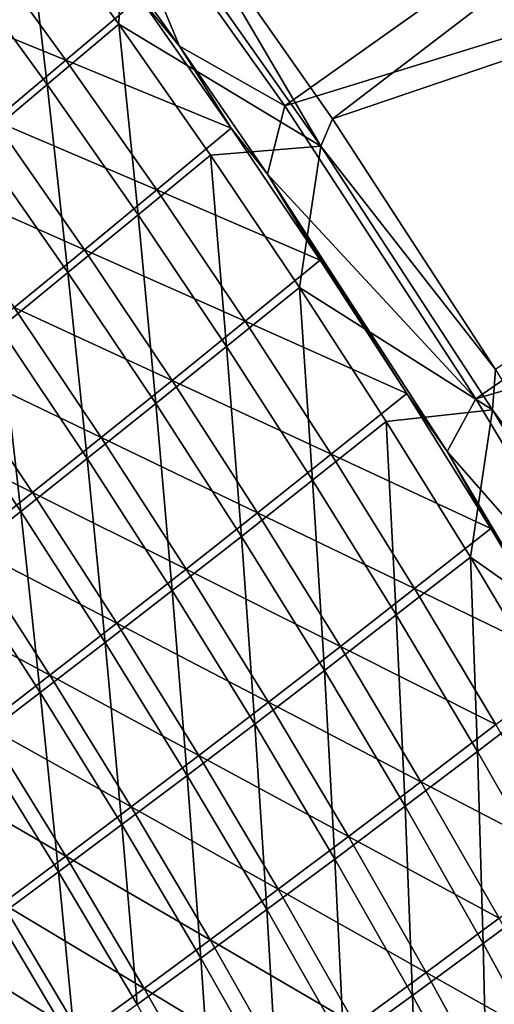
# Model space of a CAD drawing. Header units: metres. Extents: x 0 to 1400, y -1400 to 0.
# Tile 322 of 338: x 1233 to 1255, y -287 to -242. Entities that reach past the tile are written whole.
import ezdxf

# ---------------------------------------------------------------- set-up
doc = ezdxf.new("R2010")
doc.units = ezdxf.units.M

msp = doc.modelspace()

# ---------------------------------------------------------------- linework, layer by layer
at = {"layer": 'None'}
for points in [[(1239.657593, -234.996994, -32.128441), (1287.766846, -215.585648, -3), (1247.578247, -246.293869, -32.12851)], [(1287.766846, -215.585648, -3), (1296.988281, -229.514313, -3), (1247.578247, -246.293869, -32.12851)], [(1236.377075, -233.04895, -29.543272), (1245.369995, -245.697906, -29.54335), (1287.155518, -216.062653)], [(1245.369995, -245.697906, -29.54335), (1296.36499, -229.976486), (1287.155518, -216.062653)], [(1247.578247, -246.293869, -32.12851), (1296.988281, -229.514313, -3), (1255.138428, -257.906708, -32.128574)], [(1245.369995, -245.697906, -29.54335), (1254.230103, -259.267792, -29.543425), (1296.36499, -229.976486)], [(1254.230103, -259.267792, -29.543425), (1305.071411, -244.210526), (1296.36499, -229.976486)], [(1240.499634, -242.934525, -30.948944), (1236.377075, -233.04895, -29.543272), (1235.77124, -236.338043, -30.95085)], [(1245.369995, -245.697906, -29.54335), (1236.377075, -233.04895, -29.543272), (1240.499634, -242.934525, -30.948944)], [(1233.338501, -235.934326, -60.625328), (1237.917725, -234.622055, -32.845329), (1237.68811, -241.916916, -60.62571)], [(1237.917725, -234.622055, -32.845329), (1247.049805, -247.574478, -32.845356), (1237.68811, -241.916916, -60.62571)], [(1239.657593, -234.996994, -32.128441), (1247.049805, -247.574478, -32.845356), (1237.917725, -234.622055, -32.845329)], [(1239.657593, -234.996994, -32.128441), (1247.578247, -246.293869, -32.12851), (1247.049805, -247.574478, -32.845356)], [(1233.338501, -235.934326, -60.625328), (1234.368896, -244.717377, -88.437019), (1230.047363, -238.764694, -88.436096)], [(1234.368896, -244.717377, -88.437019), (1233.338501, -235.934326, -60.625328), (1237.68811, -241.916916, -60.62571)], [(1240.499634, -242.934525, -30.948944), (1235.77124, -236.338043, -30.95085), (1238.655762, -240.686157, -32.354797)], [(1235.235718, -243.584274, -60.150993), (1230.923462, -237.650757, -60.150585), (1227.629883, -240.480865, -87.972939)], [(1238.655762, -240.686157, -32.354797), (1230.923462, -237.650757, -60.150585), (1235.235718, -243.584274, -60.150993)], [(1230.047363, -238.764694, -88.436096), (1234.368896, -244.717377, -88.437019), (1231.145386, -247.421249, -116.286568)], [(1227.629883, -240.480865, -87.972939), (1231.913818, -246.384155, -87.974045), (1235.235718, -243.584274, -60.150993)], [(1242.88855, -246.725815, -32.354671), (1238.655762, -240.686157, -32.354797), (1235.235718, -243.584274, -60.150993)], [(1240.499634, -242.934525, -30.948944), (1238.655762, -240.686157, -32.354797), (1242.88855, -246.725815, -32.354671)], [(1238.579346, -250.747849, -88.438042), (1234.368896, -244.717377, -88.437019), (1237.68811, -241.916916, -60.62571)], [(1237.68811, -241.916916, -60.62571), (1247.049805, -247.574478, -32.845356), (1241.926636, -247.977493, -60.626133)], [(1237.68811, -241.916916, -60.62571), (1241.926636, -247.977493, -60.626133), (1238.579346, -250.747849, -88.438042)], [(1244.578979, -248.863617, -30.947304), (1240.499634, -242.934525, -30.948944), (1242.88855, -246.725815, -32.354671)], [(1244.578979, -248.863617, -30.947304), (1245.369995, -245.697906, -29.54335), (1240.499634, -242.934525, -30.948944)], [(1231.913818, -246.384155, -87.974045), (1239.438965, -249.594894, -60.151447), (1235.235718, -243.584274, -60.150993)], [(1235.235718, -243.584274, -60.150993), (1239.438965, -249.594894, -60.151447), (1242.88855, -246.725815, -32.354671)], [(1254.230103, -259.267792, -29.543425), (1261.716064, -271.749847, -29.543488), (1305.071411, -244.210526)], [(1234.368896, -244.717377, -88.437019), (1235.328857, -253.420425, -116.28804), (1231.145386, -247.421249, -116.286568)], [(1235.328857, -253.420425, -116.28804), (1234.368896, -244.717377, -88.437019), (1238.579346, -250.747849, -88.438042)], [(1254.230103, -259.267792, -29.543425), (1245.369995, -245.697906, -29.54335), (1244.578979, -248.863617, -30.947304)], [(1247.578247, -246.293869, -32.12851), (1255.138428, -257.906708, -32.128574), (1247.049805, -247.574478, -32.845356)], [(1236.088745, -252.36441, -87.975258), (1231.913818, -246.384155, -87.974045), (1228.687988, -249.087952, -115.835533)], [(1239.438965, -249.594894, -60.151447), (1231.913818, -246.384155, -87.974045), (1236.088745, -252.36441, -87.975258)], [(1239.438965, -249.594894, -60.151447), (1247.011475, -252.840179, -32.354534), (1242.88855, -246.725815, -32.354671)], [(1242.88855, -246.725815, -32.354671), (1247.011475, -252.840179, -32.354534), (1244.578979, -248.863617, -30.947304)], [(1231.145386, -247.421249, -116.286568), (1235.328857, -253.420425, -116.28804), (1232.175171, -255.995956, -144.171143)], [(1247.049805, -247.574478, -32.845356), (1246.053345, -254.11377, -60.626598), (1241.926636, -247.977493, -60.626133)], [(1247.049805, -247.574478, -32.845356), (1254.999268, -259.780945, -32.845287), (1246.053345, -254.11377, -60.626598)], [(1247.049805, -247.574478, -32.845356), (1255.138428, -257.906708, -32.128574), (1254.999268, -259.780945, -32.845287)], [(1241.926636, -247.977493, -60.626133), (1242.677979, -256.853851, -88.439163), (1238.579346, -250.747849, -88.438042)], [(1241.926636, -247.977493, -60.626133), (1246.053345, -254.11377, -60.626598), (1242.677979, -256.853851, -88.439163)], [(1247.011475, -252.840179, -32.354534), (1251.02356, -259.026825, -32.354393), (1244.578979, -248.863617, -30.947304)], [(1244.578979, -248.863617, -30.947304), (1251.02356, -259.026825, -32.354393), (1252.891235, -261.708344, -30.944248)], [(1252.891235, -261.708344, -30.944248), (1254.230103, -259.267792, -29.543425), (1244.578979, -248.863617, -30.947304)], [(1228.687988, -249.087952, -115.835533), (1232.835938, -255.036667, -115.837318), (1236.088745, -252.36441, -87.975258)], [(1243.532227, -255.680176, -60.151943), (1239.438965, -249.594894, -60.151447), (1236.088745, -252.36441, -87.975258)], [(1247.011475, -252.840179, -32.354534), (1239.438965, -249.594894, -60.151447), (1243.532227, -255.680176, -60.151943)], [(1239.400879, -259.494812, -116.289658), (1235.328857, -253.420425, -116.28804), (1238.579346, -250.747849, -88.438042)], [(1238.579346, -250.747849, -88.438042), (1242.677979, -256.853851, -88.439163), (1239.400879, -259.494812, -116.289658)], [(1232.835938, -255.036667, -115.837318), (1240.153931, -258.419159, -87.976585), (1236.088745, -252.36441, -87.975258)], [(1236.088745, -252.36441, -87.975258), (1240.153931, -258.419159, -87.976585), (1243.532227, -255.680176, -60.151943)], [(1251.02356, -259.026825, -32.354393), (1247.011475, -252.840179, -32.354534), (1243.532227, -255.680176, -60.151943)], [(1235.328857, -253.420425, -116.28804), (1236.221558, -262.03775, -144.173096), (1232.175171, -255.995956, -144.171143)], [(1236.221558, -262.03775, -144.173096), (1235.328857, -253.420425, -116.28804), (1239.400879, -259.494812, -116.289658)], [(1246.053345, -254.11377, -60.626598), (1246.664551, -263.033051, -88.440384), (1242.677979, -256.853851, -88.439163)], [(1254.999268, -259.780945, -32.845287), (1250.067871, -260.323456, -60.627106), (1246.053345, -254.11377, -60.626598)], [(1246.053345, -254.11377, -60.626598), (1250.067871, -260.323456, -60.627106), (1246.664551, -263.033051, -88.440384)], [(1236.874268, -261.059662, -115.839272), (1232.835938, -255.036667, -115.837318), (1229.680176, -257.612457, -143.73349)], [(1240.153931, -258.419159, -87.976585), (1232.835938, -255.036667, -115.837318), (1236.874268, -261.059662, -115.839272)], [(1240.153931, -258.419159, -87.976585), (1247.514771, -261.837677, -60.152477), (1243.532227, -255.680176, -60.151943)], [(1243.532227, -255.680176, -60.151943), (1247.514771, -261.837677, -60.152477), (1251.02356, -259.026825, -32.354393)], [(1232.175171, -255.995956, -144.171143), (1233.140259, -264.483459, -172.081879), (1229.11853, -258.475037, -172.079651)], [(1232.175171, -255.995956, -144.171143), (1236.221558, -262.03775, -144.173096), (1233.140259, -264.483459, -172.081879)], [(1242.677979, -256.853851, -88.439163), (1243.360962, -265.642181, -116.291405), (1239.400879, -259.494812, -116.289658)], [(1242.677979, -256.853851, -88.439163), (1246.664551, -263.033051, -88.440384), (1243.360962, -265.642181, -116.291405)], [(1226.621582, -260.092102, -171.655197), (1233.692871, -263.602692, -143.735855), (1229.680176, -257.612457, -143.73349)], [(1229.680176, -257.612457, -143.73349), (1233.692871, -263.602692, -143.735855), (1236.874268, -261.059662, -115.839272)], [(1255.138428, -257.906708, -32.128574), (1262.184326, -269.580231, -32.128632), (1254.999268, -259.780945, -32.845287)], [(1229.11853, -258.475037, -172.079651), (1233.140259, -264.483459, -172.081879), (1230.156372, -266.833252, -200.012665)], [(1244.108398, -264.54599, -87.978012), (1240.153931, -258.419159, -87.976585), (1236.874268, -261.059662, -115.839272)], [(1247.514771, -261.837677, -60.152477), (1240.153931, -258.419159, -87.976585), (1244.108398, -264.54599, -87.978012)], [(1247.514771, -261.837677, -60.152477), (1254.92395, -265.283264, -32.35424), (1251.02356, -259.026825, -32.354393)], [(1251.02356, -259.026825, -32.354393), (1254.92395, -265.283264, -32.35424), (1252.891235, -261.708344, -30.944248)], [(1240.156372, -268.152161, -144.175217), (1236.221558, -262.03775, -144.173096), (1239.400879, -259.494812, -116.289658)], [(1239.400879, -259.494812, -116.289658), (1243.360962, -265.642181, -116.291405), (1240.156372, -268.152161, -144.175217)], [(1261.716064, -271.749847, -29.543488), (1254.230103, -259.267792, -29.543425), (1252.891235, -261.708344, -30.944248)], [(1250.067871, -260.323456, -60.627106), (1254.999268, -259.780945, -32.845287), (1253.969482, -266.604218, -60.627647)], [(1254.999268, -259.780945, -32.845287), (1262.865845, -272.860382, -32.845219), (1253.969482, -266.604218, -60.627647)], [(1254.999268, -259.780945, -32.845287), (1262.184326, -269.580231, -32.128632), (1262.865845, -272.860382, -32.845219)], [(1233.692871, -263.602692, -143.735855), (1226.621582, -260.092102, -171.655197), (1230.609619, -266.048889, -171.657898)], [(1250.067871, -260.323456, -60.627106), (1250.538452, -269.283234, -88.441689), (1246.664551, -263.033051, -88.440384)], [(1250.538452, -269.283234, -88.441689), (1250.067871, -260.323456, -60.627106), (1253.969482, -266.604218, -60.627647)], [(1233.692871, -263.602692, -143.735855), (1240.802124, -267.15451, -115.84137), (1236.874268, -261.059662, -115.839272)], [(1236.874268, -261.059662, -115.839272), (1240.802124, -267.15451, -115.84137), (1244.108398, -264.54599, -87.978012)], [(1252.891235, -261.708344, -30.944248), (1254.92395, -265.283264, -32.35424), (1260.705933, -274.861633, -30.942139)], [(1260.705933, -274.861633, -30.942139), (1261.716064, -271.749847, -29.543488), (1252.891235, -261.708344, -30.944248)], [(1236.221558, -262.03775, -144.173096), (1237.050781, -270.564148, -172.08429), (1233.140259, -264.483459, -172.081879)], [(1237.050781, -270.564148, -172.08429), (1236.221558, -262.03775, -144.173096), (1240.156372, -268.152161, -144.175217)], [(1251.385498, -268.064911, -60.153053), (1247.514771, -261.837677, -60.152477), (1244.108398, -264.54599, -87.978012)], [(1254.92395, -265.283264, -32.35424), (1247.514771, -261.837677, -60.152477), (1251.385498, -268.064911, -60.153053)], [(1246.664551, -263.033051, -88.440384), (1247.208496, -271.86026, -116.293282), (1243.360962, -265.642181, -116.291405)], [(1246.664551, -263.033051, -88.440384), (1250.538452, -269.283234, -88.441689), (1247.208496, -271.86026, -116.293282)], [(1237.595337, -269.66452, -143.738403), (1233.692871, -263.602692, -143.735855), (1230.609619, -266.048889, -171.657898)], [(1240.802124, -267.15451, -115.84137), (1233.692871, -263.602692, -143.735855), (1237.595337, -269.66452, -143.738403)], [(1233.140259, -264.483459, -172.081879), (1234.043579, -272.879761, -200.015305), (1230.156372, -266.833252, -200.012665)], [(1233.140259, -264.483459, -172.081879), (1237.050781, -270.564148, -172.08429), (1234.043579, -272.879761, -200.015305)], [(1240.802124, -267.15451, -115.84137), (1247.951294, -270.742401, -87.979538), (1244.108398, -264.54599, -87.978012)], [(1244.108398, -264.54599, -87.978012), (1247.951294, -270.742401, -87.979538), (1251.385498, -268.064911, -60.153053)], [(1258.712036, -271.607025, -32.354084), (1254.92395, -265.283264, -32.35424), (1251.385498, -268.064911, -60.153053)], [(1254.92395, -265.283264, -32.35424), (1258.712036, -271.607025, -32.354084), (1260.705933, -274.861633, -30.942139)], [(1243.360962, -265.642181, -116.291405), (1243.978882, -274.337006, -144.17749), (1240.156372, -268.152161, -144.175217)], [(1243.360962, -265.642181, -116.291405), (1247.208496, -271.86026, -116.293282), (1243.978882, -274.337006, -144.17749)], [(1234.487915, -272.076935, -171.660797), (1230.609619, -266.048889, -171.657898), (1227.624146, -268.399384, -199.601517)], [(1237.595337, -269.66452, -143.738403), (1230.609619, -266.048889, -171.657898), (1234.487915, -272.076935, -171.660797)], [(1254.299072, -275.602051, -88.443085), (1250.538452, -269.283234, -88.441689), (1253.969482, -266.604218, -60.627647)], [(1253.969482, -266.604218, -60.627647), (1262.865845, -272.860382, -32.845219), (1257.757935, -272.953796, -60.628231)], [(1253.969482, -266.604218, -60.627647), (1257.757935, -272.953796, -60.628231), (1254.299072, -275.602051, -88.443085)], [(1230.156372, -266.833252, -200.012665), (1234.043579, -272.879761, -200.015305), (1231.133667, -275.100616, -227.966034)], [(1244.618652, -273.318726, -115.84362), (1240.802124, -267.15451, -115.84137), (1237.595337, -269.66452, -143.738403)], [(1247.951294, -270.742401, -87.979538), (1240.802124, -267.15451, -115.84137), (1244.618652, -273.318726, -115.84362)], [(1240.849487, -276.714935, -172.086884), (1237.050781, -270.564148, -172.08429), (1240.156372, -268.152161, -144.175217)], [(1240.156372, -268.152161, -144.175217), (1243.978882, -274.337006, -144.17749), (1240.849487, -276.714935, -172.086884)], [(1247.951294, -270.742401, -87.979538), (1255.144043, -274.359406, -60.153667), (1251.385498, -268.064911, -60.153053)], [(1251.385498, -268.064911, -60.153053), (1255.144043, -274.359406, -60.153667), (1258.712036, -271.607025, -32.354084)], [(1234.487915, -272.076935, -171.660797), (1227.624146, -268.399384, -199.601517), (1231.479004, -274.393188, -199.604691)], [(1250.538452, -269.283234, -88.441689), (1250.942993, -278.14679, -116.295288), (1247.208496, -271.86026, -116.293282)], [(1250.942993, -278.14679, -116.295288), (1250.538452, -269.283234, -88.441689), (1254.299072, -275.602051, -88.443085)], [(1241.386841, -275.795441, -143.741135), (1237.595337, -269.66452, -143.738403), (1234.487915, -272.076935, -171.660797)], [(1244.618652, -273.318726, -115.84362), (1237.595337, -269.66452, -143.738403), (1241.386841, -275.795441, -143.741135)], [(1237.050781, -270.564148, -172.08429), (1237.819336, -278.995941, -200.018143), (1234.043579, -272.879761, -200.015305)], [(1237.819336, -278.995941, -200.018143), (1237.050781, -270.564148, -172.08429), (1240.849487, -276.714935, -172.086884)], [(1251.682129, -277.005951, -87.981163), (1247.951294, -270.742401, -87.979538), (1244.618652, -273.318726, -115.84362)], [(1255.144043, -274.359406, -60.153667), (1247.951294, -270.742401, -87.979538), (1251.682129, -277.005951, -87.981163)], [(1238.255615, -278.173767, -171.663925), (1234.487915, -272.076935, -171.660797), (1231.479004, -274.393188, -199.604691)], [(1241.386841, -275.795441, -143.741135), (1234.487915, -272.076935, -171.660797), (1238.255615, -278.173767, -171.663925)], [(1247.208496, -271.86026, -116.293282), (1247.688843, -280.589996, -144.179916), (1243.978882, -274.337006, -144.17749)], [(1247.208496, -271.86026, -116.293282), (1250.942993, -278.14679, -116.295288), (1247.688843, -280.589996, -144.179916)], [(1234.043579, -272.879761, -200.015305), (1234.887207, -281.182037, -227.969025), (1231.133667, -275.100616, -227.966034)], [(1234.043579, -272.879761, -200.015305), (1237.819336, -278.995941, -200.018143), (1234.887207, -281.182037, -227.969025)], [(1257.757935, -272.953796, -60.628231), (1257.946045, -281.987244, -88.444565), (1254.299072, -275.602051, -88.443085)], [(1248.323364, -279.549835, -115.846008), (1244.618652, -273.318726, -115.84362), (1241.386841, -275.795441, -143.741135)], [(1251.682129, -277.005951, -87.981163), (1244.618652, -273.318726, -115.84362), (1248.323364, -279.549835, -115.846008)], [(1231.479004, -274.393188, -199.604691), (1228.567749, -276.614899, -227.568085), (1235.223755, -280.455444, -199.608109)], [(1231.479004, -274.393188, -199.604691), (1235.223755, -280.455444, -199.608109), (1238.255615, -278.173767, -171.663925)], [(1243.978882, -274.337006, -144.17749), (1244.536011, -282.933563, -172.089645), (1240.849487, -276.714935, -172.086884)], [(1243.978882, -274.337006, -144.17749), (1247.688843, -280.589996, -144.179916), (1244.536011, -282.933563, -172.089645)], [(1258.789917, -280.718658, -60.154316), (1255.144043, -274.359406, -60.153667), (1251.682129, -277.005951, -87.981163)], [(1231.133667, -275.100616, -227.966034), (1234.887207, -281.182037, -227.969025), (1232.052124, -283.275177, -255.937256)], [(1245.066895, -281.993011, -143.744049), (1241.386841, -275.795441, -143.741135), (1238.255615, -278.173767, -171.663925)], [(1248.323364, -279.549835, -115.846008), (1241.386841, -275.795441, -143.741135), (1245.066895, -281.993011, -143.744049)], [(1254.564087, -284.499451, -116.297417), (1250.942993, -278.14679, -116.295288), (1254.299072, -275.602051, -88.443085)], [(1254.299072, -275.602051, -88.443085), (1257.946045, -281.987244, -88.444565), (1254.564087, -284.499451, -116.297417)], [(1228.567749, -276.614899, -227.568085), (1232.290405, -282.642426, -227.571655), (1235.223755, -280.455444, -199.608109)], [(1241.483398, -285.179718, -200.021164), (1237.819336, -278.995941, -200.018143), (1240.849487, -276.714935, -172.086884)], [(1240.849487, -276.714935, -172.086884), (1244.536011, -282.933563, -172.089645), (1241.483398, -285.179718, -200.021164)], [(1255.300293, -283.334076, -87.98288), (1251.682129, -277.005951, -87.981163), (1248.323364, -279.549835, -115.846008)], [(1258.789917, -280.718658, -60.154316), (1251.682129, -277.005951, -87.981163), (1255.300293, -283.334076, -87.98288)], [(1235.223755, -280.455444, -199.608109), (1241.912109, -284.336975, -171.667236), (1238.255615, -278.173767, -171.663925)], [(1238.255615, -278.173767, -171.663925), (1241.912109, -284.336975, -171.667236), (1245.066895, -281.993011, -143.744049)], [(1250.942993, -278.14679, -116.295288), (1251.285522, -286.908936, -144.182495), (1247.688843, -280.589996, -144.179916)], [(1251.285522, -286.908936, -144.182495), (1250.942993, -278.14679, -116.295288), (1254.564087, -284.499451, -116.297417)], [(1237.819336, -278.995941, -200.018143), (1238.529663, -287.330719, -227.972229), (1234.887207, -281.182037, -227.969025)], [(1238.529663, -287.330719, -227.972229), (1237.819336, -278.995941, -200.018143), (1241.483398, -285.179718, -200.021164)], [(1251.915771, -285.845367, -115.848534), (1248.323364, -279.549835, -115.846008), (1245.066895, -281.993011, -143.744049)], [(1255.300293, -283.334076, -87.98288), (1248.323364, -279.549835, -115.846008), (1251.915771, -285.845367, -115.848534)], [(1235.223755, -280.455444, -199.608109), (1232.290405, -282.642426, -227.571655), (1238.85791, -286.583801, -199.611725)], [(1241.912109, -284.336975, -171.667236), (1235.223755, -280.455444, -199.608109), (1238.85791, -286.583801, -199.611725)], [(1247.688843, -280.589996, -144.179916), (1248.109741, -289.217896, -172.092575), (1244.536011, -282.933563, -172.089645)], [(1247.688843, -280.589996, -144.179916), (1251.285522, -286.908936, -144.182495), (1248.109741, -289.217896, -172.092575)], [(1234.887207, -281.182037, -227.969025), (1235.67334, -289.388885, -255.940521), (1232.052124, -283.275177, -255.937256)], [(1234.887207, -281.182037, -227.969025), (1238.529663, -287.330719, -227.972229), (1235.67334, -289.388885, -255.940521)], [(1241.912109, -284.336975, -171.667236), (1248.634888, -288.254761, -143.747116), (1245.066895, -281.993011, -143.744049)], [(1245.066895, -281.993011, -143.744049), (1248.634888, -288.254761, -143.747116), (1251.915771, -285.845367, -115.848534)], [(1257.946045, -281.987244, -88.444565), (1258.071167, -290.916046, -116.29966), (1254.564087, -284.499451, -116.297417)], [(1235.902832, -288.735718, -227.575439), (1232.290405, -282.642426, -227.571655), (1229.454102, -284.736572, -255.551987)], [(1232.290405, -282.642426, -227.571655), (1235.902832, -288.735718, -227.575439), (1238.85791, -286.583801, -199.611725)], [(1244.536011, -282.933563, -172.089645), (1245.035156, -291.428864, -200.024384), (1241.483398, -285.179718, -200.021164)], [(1244.536011, -282.933563, -172.089645), (1248.109741, -289.217896, -172.092575), (1245.035156, -291.428864, -200.024384)], [(1232.052124, -283.275177, -255.937256), (1235.67334, -289.388885, -255.940521), (1232.91333, -291.356506, -283.923462)], [(1258.805664, -289.724304, -87.984688), (1255.300293, -283.334076, -87.98288), (1251.915771, -285.845367, -115.848534)], [(1245.457153, -290.564117, -171.670731), (1241.912109, -284.336975, -171.667236), (1238.85791, -286.583801, -199.611725)], [(1248.634888, -288.254761, -143.747116), (1241.912109, -284.336975, -171.667236), (1245.457153, -290.564117, -171.670731)], [(1254.768677, -293.291565, -144.185211), (1251.285522, -286.908936, -144.182495), (1254.564087, -284.499451, -116.297417)], [(1254.564087, -284.499451, -116.297417), (1258.071167, -290.916046, -116.29966), (1254.768677, -293.291565, -144.185211)], [(1235.902832, -288.735718, -227.575439), (1229.454102, -284.736572, -255.551987), (1233.04541, -290.794922, -255.555817)], [(1242.060181, -293.544525, -227.975616), (1238.529663, -287.330719, -227.972229), (1241.483398, -285.179718, -200.021164)], [(1241.483398, -285.179718, -200.021164), (1245.035156, -291.428864, -200.024384), (1242.060181, -293.544525, -227.975616)], [(1248.634888, -288.254761, -143.747116), (1255.395386, -292.20282, -115.851189), (1251.915771, -285.845367, -115.848534)], [(1251.915771, -285.845367, -115.848534), (1255.395386, -292.20282, -115.851189), (1258.805664, -289.724304, -87.984688)], [(1238.85791, -286.583801, -199.611725), (1235.902832, -288.735718, -227.575439), (1242.380981, -292.775818, -199.61554)], [(1245.457153, -290.564117, -171.670731), (1238.85791, -286.583801, -199.611725), (1242.380981, -292.775818, -199.61554)], [(1251.285522, -286.908936, -144.182495), (1251.57019, -295.565674, -172.095673), (1248.109741, -289.217896, -172.092575)], [(1251.57019, -295.565674, -172.095673), (1251.285522, -286.908936, -144.182495), (1254.768677, -293.291565, -144.185211)]]:
    msp.add_3dface(points, dxfattribs=at)

doc.saveas('drawing.dxf')
